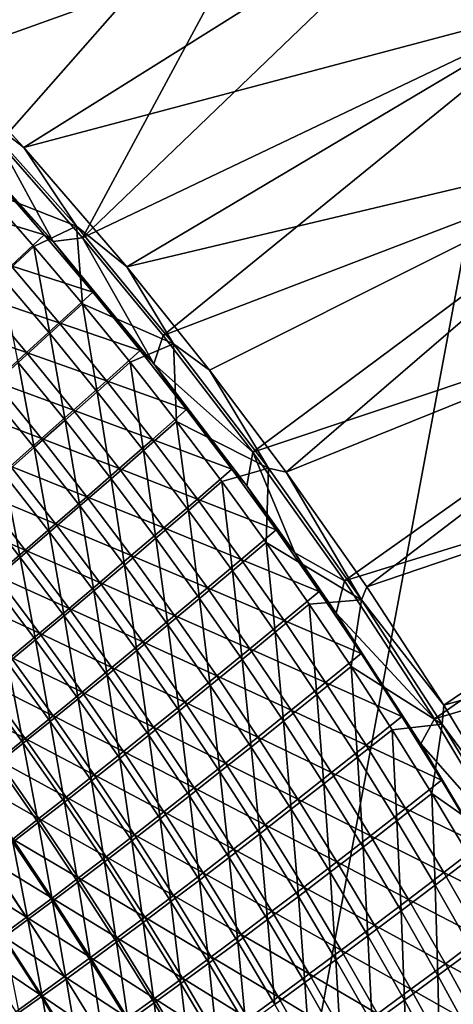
# Model space of a CAD drawing. Header units: metres. Extents: x 0 to 1400, y -1400 to 0.
# Tile 338 of 355: x 1213 to 1256, y -287 to -191. Entities that reach past the tile are written whole.
import ezdxf

# ---------------------------------------------------------------- set-up
doc = ezdxf.new("R2010")
doc.units = ezdxf.units.M

msp = doc.modelspace()

# ---------------------------------------------------------------- linework, layer by layer
at = {"layer": 'None'}
for points in [[(1197.700562, -188.186752, -29.542835), (1203.572876, -194.182968, -29.542913), (1233.882446, -152.003723)], [(1203.572876, -194.182968, -29.542913), (1245.461914, -164.016968), (1233.882446, -152.003723)], [(1246.022583, -163.483215, -3), (1205.782104, -194.33493, -32.128078), (1198.758545, -187.128677, -32.134449)], [(1246.022583, -163.483215, -3), (1257.166016, -175.927948, -3), (1205.782104, -194.33493, -32.128078)], [(1203.572876, -194.182968, -29.542913), (1211.437256, -202.622314, -29.543013), (1245.461914, -164.016968)], [(1211.437256, -202.622314, -29.543013), (1219.646118, -211.977234, -29.543106), (1245.461914, -164.016968)], [(1245.461914, -164.016968), (1219.646118, -211.977234, -29.543106), (1256.592285, -176.447891)], [(1257.166016, -175.927948, -3), (1213.870605, -203.093506, -32.128178), (1205.782104, -194.33493, -32.128078)], [(1257.166016, -175.927948, -3), (1267.845703, -188.772476, -3), (1213.870605, -203.093506, -32.128178)], [(1219.646118, -211.977234, -29.543106), (1267.259277, -189.278366), (1256.592285, -176.447891)], [(1267.845703, -188.772476, -3), (1223.987793, -214.82666, -32.128288), (1213.870605, -203.093506, -32.128178)], [(1219.646118, -211.977234, -29.543106), (1227.567993, -221.592545, -29.543188), (1267.259277, -189.278366)], [(1267.845703, -188.772476, -3), (1278.049561, -201.998276, -3), (1223.987793, -214.82666, -32.128288)], [(1227.567993, -221.592545, -29.543188), (1277.450562, -202.489853), (1267.259277, -189.278366)], [(1205.782104, -194.33493, -32.128078), (1213.870605, -203.093506, -32.128178), (1208.491089, -198.991547, -32.845673)], [(1213.870605, -203.093506, -32.128178), (1219.040405, -210.830429, -32.845345), (1208.491089, -198.991547, -32.845673)], [(1208.491089, -198.991547, -32.845673), (1219.040405, -210.830429, -32.845345), (1209.97522, -207.268539, -60.624069)], [(1216.734497, -212.338837, -30.957115), (1206.522339, -200.886337, -30.95867), (1211.010376, -206.152023, -32.355316)], [(1216.734497, -212.338837, -30.957115), (1211.437256, -202.622314, -29.543013), (1206.522339, -200.886337, -30.95867)], [(1278.049561, -201.998276, -3), (1232.130371, -224.976852, -32.128372), (1223.987793, -214.82666, -32.128288)], [(1232.130371, -224.976852, -32.128372), (1278.049561, -201.998276, -3), (1239.657593, -234.996994, -32.128441)], [(1278.049561, -201.998276, -3), (1287.766846, -215.585648, -3), (1239.657593, -234.996994, -32.128441)], [(1219.646118, -211.977234, -29.543106), (1211.437256, -202.622314, -29.543013), (1216.734497, -212.338837, -30.957115)], [(1213.870605, -203.093506, -32.128178), (1223.987793, -214.82666, -32.128288), (1219.040405, -210.830429, -32.845345)], [(1227.567993, -221.592545, -29.543188), (1236.377075, -233.04895, -29.543272), (1277.450562, -202.489853)], [(1236.377075, -233.04895, -29.543272), (1287.155518, -216.062653), (1277.450562, -202.489853)], [(1207.766479, -209.223221, -60.149216), (1215.879395, -211.69313, -32.355263), (1211.010376, -206.152023, -32.355316)], [(1211.010376, -206.152023, -32.355316), (1215.879395, -211.69313, -32.355263), (1216.734497, -212.338837, -30.957115)], [(1219.040405, -210.830429, -32.845345), (1214.856079, -212.828201, -60.624237), (1209.97522, -207.268539, -60.624069)], [(1209.97522, -207.268539, -60.624069), (1214.856079, -212.828201, -60.624237), (1211.677856, -215.776474, -88.433456)], [(1215.879395, -211.69313, -32.355263), (1207.766479, -209.223221, -60.149216), (1212.606445, -214.735626, -60.149391)], [(1214.856079, -212.828201, -60.624237), (1219.040405, -210.830429, -32.845345), (1219.63501, -218.476776, -60.624443)], [(1223.987793, -214.82666, -32.128288), (1228.582397, -222.399414, -32.845203), (1219.040405, -210.830429, -32.845345)], [(1219.040405, -210.830429, -32.845345), (1228.582397, -222.399414, -32.845203), (1219.63501, -218.476776, -60.624443)], [(1220.64563, -217.323151, -32.355194), (1215.879395, -211.69313, -32.355263), (1212.606445, -214.735626, -60.149391)], [(1215.879395, -211.69313, -32.355263), (1220.64563, -217.323151, -32.355194), (1216.734497, -212.338837, -30.957115)], [(1214.856079, -212.828201, -60.624237), (1216.428467, -221.395813, -88.43396), (1211.677856, -215.776474, -88.433456)], [(1216.428467, -221.395813, -88.43396), (1214.856079, -212.828201, -60.624237), (1219.63501, -218.476776, -60.624443)], [(1226.658203, -224.375641, -30.954254), (1219.646118, -211.977234, -29.543106), (1216.734497, -212.338837, -30.957115)], [(1216.734497, -212.338837, -30.957115), (1220.64563, -217.323151, -32.355194), (1226.658203, -224.375641, -30.954254)], [(1227.567993, -221.592545, -29.543188), (1219.646118, -211.977234, -29.543106), (1226.658203, -224.375641, -30.954254)], [(1217.343384, -220.336884, -60.14962), (1212.606445, -214.735626, -60.149391), (1209.42688, -217.684799, -87.969719)], [(1220.64563, -217.323151, -32.355194), (1212.606445, -214.735626, -60.149391), (1217.343384, -220.336884, -60.14962)], [(1223.987793, -214.82666, -32.128288), (1232.130371, -224.976852, -32.128372), (1228.582397, -222.399414, -32.845203)], [(1211.677856, -215.776474, -88.433456), (1216.428467, -221.395813, -88.43396), (1213.314209, -224.221924, -116.282166)], [(1239.657593, -234.996994, -32.128441), (1287.766846, -215.585648, -3), (1247.578247, -246.293869, -32.12851)], [(1287.766846, -215.585648, -3), (1296.988281, -229.514313, -3), (1247.578247, -246.293869, -32.12851)], [(1236.377075, -233.04895, -29.543272), (1245.369995, -245.697906, -29.54335), (1287.155518, -216.062653)], [(1245.369995, -245.697906, -29.54335), (1296.36499, -229.976486), (1287.155518, -216.062653)], [(1206.339233, -220.542145, -115.829155), (1214.135376, -223.256592, -87.970337), (1209.42688, -217.684799, -87.969719)], [(1209.42688, -217.684799, -87.969719), (1214.135376, -223.256592, -87.970337), (1217.343384, -220.336884, -60.14962)], [(1225.307739, -223.03981, -32.355114), (1220.64563, -217.323151, -32.355194), (1217.343384, -220.336884, -60.14962)], [(1220.64563, -217.323151, -32.355194), (1225.307739, -223.03981, -32.355114), (1226.658203, -224.375641, -30.954254)], [(1221.075073, -227.101746, -88.43457), (1216.428467, -221.395813, -88.43396), (1219.63501, -218.476776, -60.624443)], [(1219.63501, -218.476776, -60.624443), (1228.582397, -222.399414, -32.845203), (1224.309814, -224.212082, -60.624695)], [(1219.63501, -218.476776, -60.624443), (1224.309814, -224.212082, -60.624695), (1221.075073, -227.101746, -88.43457)], [(1214.135376, -223.256592, -87.970337), (1206.339233, -220.542145, -115.829155), (1211.019775, -226.083878, -115.830063)], [(1214.135376, -223.256592, -87.970337), (1221.976074, -226.024704, -60.149895), (1217.343384, -220.336884, -60.14962)], [(1217.343384, -220.336884, -60.14962), (1221.976074, -226.024704, -60.149895), (1225.307739, -223.03981, -32.355114)], [(1216.428467, -221.395813, -88.43396), (1217.933228, -229.897736, -116.283043), (1213.314209, -224.221924, -116.282166)], [(1217.933228, -229.897736, -116.283043), (1216.428467, -221.395813, -88.43396), (1221.075073, -227.101746, -88.43457)], [(1236.377075, -233.04895, -29.543272), (1227.567993, -221.592545, -29.543188), (1226.658203, -224.375641, -30.954254)], [(1228.582397, -222.399414, -32.845203), (1228.878418, -230.031982, -60.624989), (1224.309814, -224.212082, -60.624695)], [(1232.130371, -224.976852, -32.128372), (1237.917725, -234.622055, -32.845329), (1228.582397, -222.399414, -32.845203)], [(1228.582397, -222.399414, -32.845203), (1237.917725, -234.622055, -32.845329), (1228.878418, -230.031982, -60.624989)], [(1218.739502, -228.914749, -87.971085), (1214.135376, -223.256592, -87.970337), (1211.019775, -226.083878, -115.830063)], [(1221.976074, -226.024704, -60.149895), (1214.135376, -223.256592, -87.970337), (1218.739502, -228.914749, -87.971085)], [(1225.307739, -223.03981, -32.355114), (1221.976074, -226.024704, -60.149895), (1229.864258, -228.840759, -32.355019)], [(1226.658203, -224.375641, -30.954254), (1225.307739, -223.03981, -32.355114), (1229.864258, -228.840759, -32.355019)], [(1213.314209, -224.221924, -116.282166), (1214.884766, -232.599991, -144.1651), (1210.292847, -226.954895, -144.164047)], [(1213.314209, -224.221924, -116.282166), (1217.933228, -229.897736, -116.283043), (1214.884766, -232.599991, -144.1651)], [(1224.309814, -224.212082, -60.624695), (1225.615356, -232.89209, -88.43528), (1221.075073, -227.101746, -88.43457)], [(1224.309814, -224.212082, -60.624695), (1228.878418, -230.031982, -60.624989), (1225.615356, -232.89209, -88.43528)], [(1235.77124, -236.338043, -30.95085), (1226.658203, -224.375641, -30.954254), (1234.313965, -234.723663, -32.354912)], [(1226.658203, -224.375641, -30.954254), (1229.864258, -228.840759, -32.355019), (1234.313965, -234.723663, -32.354912)], [(1236.377075, -233.04895, -29.543272), (1226.658203, -224.375641, -30.954254), (1235.77124, -236.338043, -30.95085)], [(1232.130371, -224.976852, -32.128372), (1239.657593, -234.996994, -32.128441), (1237.917725, -234.622055, -32.845329)], [(1215.596069, -231.711609, -115.831161), (1211.019775, -226.083878, -115.830063), (1207.996948, -228.818481, -143.724655)], [(1218.739502, -228.914749, -87.971085), (1211.019775, -226.083878, -115.830063), (1215.596069, -231.711609, -115.831161)], [(1226.503296, -231.796783, -60.150215), (1221.976074, -226.024704, -60.149895), (1218.739502, -228.914749, -87.971085)], [(1229.864258, -228.840759, -32.355019), (1221.976074, -226.024704, -60.149895), (1226.503296, -231.796783, -60.150215)], [(1210.292847, -226.954895, -144.164047), (1214.884766, -232.599991, -144.1651), (1211.930542, -235.20816, -172.072769)], [(1222.446167, -235.657684, -116.284065), (1217.933228, -229.897736, -116.283043), (1221.075073, -227.101746, -88.43457)], [(1221.075073, -227.101746, -88.43457), (1225.615356, -232.89209, -88.43528), (1222.446167, -235.657684, -116.284065)], [(1215.596069, -231.711609, -115.831161), (1207.996948, -228.818481, -143.724655), (1212.546143, -234.415207, -143.725998)], [(1223.238037, -234.656952, -87.971954), (1218.739502, -228.914749, -87.971085), (1215.596069, -231.711609, -115.831161)], [(1226.503296, -231.796783, -60.150215), (1218.739502, -228.914749, -87.971085), (1223.238037, -234.656952, -87.971954)], [(1234.313965, -234.723663, -32.354912), (1229.864258, -228.840759, -32.355019), (1226.503296, -231.796783, -60.150215)], [(1217.933228, -229.897736, -116.283043), (1219.370972, -238.328857, -144.166336), (1214.884766, -232.599991, -144.1651)], [(1219.370972, -238.328857, -144.166336), (1217.933228, -229.897736, -116.283043), (1222.446167, -235.657684, -116.284065)], [(1228.878418, -230.031982, -60.624989), (1230.047363, -238.764694, -88.436096), (1225.615356, -232.89209, -88.43528)], [(1237.917725, -234.622055, -32.845329), (1233.338501, -235.934326, -60.625328), (1228.878418, -230.031982, -60.624989)], [(1228.878418, -230.031982, -60.624989), (1233.338501, -235.934326, -60.625328), (1230.047363, -238.764694, -88.436096)], [(1245.369995, -245.697906, -29.54335), (1254.230103, -259.267792, -29.543425), (1296.36499, -229.976486)], [(1247.578247, -246.293869, -32.12851), (1296.988281, -229.514313, -3), (1255.138428, -257.906708, -32.128574)], [(1254.230103, -259.267792, -29.543425), (1305.071411, -244.210526), (1296.36499, -229.976486)], [(1296.988281, -229.514313, -3), (1305.706421, -243.763443, -3), (1255.138428, -257.906708, -32.128574)], [(1220.067017, -237.42305, -115.832443), (1215.596069, -231.711609, -115.831161), (1212.546143, -234.415207, -143.725998)], [(1223.238037, -234.656952, -87.971954), (1215.596069, -231.711609, -115.831161), (1220.067017, -237.42305, -115.832443)], [(1230.923462, -237.650757, -60.150585), (1226.503296, -231.796783, -60.150215), (1223.238037, -234.656952, -87.971954)], [(1234.313965, -234.723663, -32.354912), (1226.503296, -231.796783, -60.150215), (1230.923462, -237.650757, -60.150585)], [(1214.884766, -232.599991, -144.1651), (1216.390503, -240.905441, -172.074173), (1211.930542, -235.20816, -172.072769)], [(1214.884766, -232.599991, -144.1651), (1219.370972, -238.328857, -144.166336), (1216.390503, -240.905441, -172.074173)], [(1225.615356, -232.89209, -88.43528), (1226.85083, -241.499588, -116.28524), (1222.446167, -235.657684, -116.284065)], [(1225.615356, -232.89209, -88.43528), (1230.047363, -238.764694, -88.436096), (1226.85083, -241.499588, -116.28524)], [(1240.499634, -242.934525, -30.948944), (1236.377075, -233.04895, -29.543272), (1235.77124, -236.338043, -30.95085)], [(1245.369995, -245.697906, -29.54335), (1236.377075, -233.04895, -29.543272), (1240.499634, -242.934525, -30.948944)], [(1209.590332, -237.024979, -171.646667), (1216.990112, -240.095215, -143.727554), (1212.546143, -234.415207, -143.725998)], [(1212.546143, -234.415207, -143.725998), (1216.990112, -240.095215, -143.727554), (1220.067017, -237.42305, -115.832443)], [(1227.629883, -240.480865, -87.972939), (1223.238037, -234.656952, -87.971954), (1220.067017, -237.42305, -115.832443)], [(1230.923462, -237.650757, -60.150585), (1223.238037, -234.656952, -87.971954), (1227.629883, -240.480865, -87.972939)], [(1238.655762, -240.686157, -32.354797), (1234.313965, -234.723663, -32.354912), (1230.923462, -237.650757, -60.150585)], [(1233.338501, -235.934326, -60.625328), (1237.917725, -234.622055, -32.845329), (1237.68811, -241.916916, -60.62571)], [(1235.77124, -236.338043, -30.95085), (1234.313965, -234.723663, -32.354912), (1238.655762, -240.686157, -32.354797)], [(1237.917725, -234.622055, -32.845329), (1247.049805, -247.574478, -32.845356), (1237.68811, -241.916916, -60.62571)], [(1239.657593, -234.996994, -32.128441), (1247.049805, -247.574478, -32.845356), (1237.917725, -234.622055, -32.845329)], [(1239.657593, -234.996994, -32.128441), (1247.578247, -246.293869, -32.12851), (1247.049805, -247.574478, -32.845356)], [(1209.070435, -237.722443, -200.002701), (1211.930542, -235.20816, -172.072769), (1213.504761, -243.387787, -200.004242)], [(1211.930542, -235.20816, -172.072769), (1216.390503, -240.905441, -172.074173), (1213.504761, -243.387787, -200.004242)], [(1223.749268, -244.139282, -144.16777), (1219.370972, -238.328857, -144.166336), (1222.446167, -235.657684, -116.284065)], [(1222.446167, -235.657684, -116.284065), (1226.85083, -241.499588, -116.28524), (1223.749268, -244.139282, -144.16777)], [(1233.338501, -235.934326, -60.625328), (1234.368896, -244.717377, -88.437019), (1230.047363, -238.764694, -88.436096)], [(1234.368896, -244.717377, -88.437019), (1233.338501, -235.934326, -60.625328), (1237.68811, -241.916916, -60.62571)], [(1214.008057, -242.67308, -171.648438), (1209.590332, -237.024979, -171.646667), (1206.729126, -239.540985, -199.589249)], [(1216.990112, -240.095215, -143.727554), (1209.590332, -237.024979, -171.646667), (1214.008057, -242.67308, -171.648438)], [(1240.499634, -242.934525, -30.948944), (1235.77124, -236.338043, -30.95085), (1238.655762, -240.686157, -32.354797)], [(1209.070435, -237.722443, -200.002701), (1213.504761, -243.387787, -200.004242), (1210.713623, -245.776413, -227.95433)], [(1216.990112, -240.095215, -143.727554), (1224.431396, -243.215942, -115.8339), (1220.067017, -237.42305, -115.832443)], [(1220.067017, -237.42305, -115.832443), (1224.431396, -243.215942, -115.8339), (1227.629883, -240.480865, -87.972939)], [(1235.235718, -243.584274, -60.150993), (1230.923462, -237.650757, -60.150585), (1227.629883, -240.480865, -87.972939)], [(1238.655762, -240.686157, -32.354797), (1230.923462, -237.650757, -60.150585), (1235.235718, -243.584274, -60.150993)], [(1219.370972, -238.328857, -144.166336), (1220.743042, -246.683823, -172.07579), (1216.390503, -240.905441, -172.074173)], [(1220.743042, -246.683823, -172.07579), (1219.370972, -238.328857, -144.166336), (1223.749268, -244.139282, -144.16777)], [(1230.047363, -238.764694, -88.436096), (1231.145386, -247.421249, -116.286568), (1226.85083, -241.499588, -116.28524)], [(1230.047363, -238.764694, -88.436096), (1234.368896, -244.717377, -88.437019), (1231.145386, -247.421249, -116.286568)], [(1206.729126, -239.540985, -199.589249), (1211.121094, -245.15683, -199.591187), (1214.008057, -242.67308, -171.648438)], [(1216.390503, -240.905441, -172.074173), (1217.832031, -249.133759, -200.006012), (1213.504761, -243.387787, -200.004242)], [(1221.327881, -245.856293, -143.729324), (1216.990112, -240.095215, -143.727554), (1214.008057, -242.67308, -171.648438)], [(1216.390503, -240.905441, -172.074173), (1220.743042, -246.683823, -172.07579), (1217.832031, -249.133759, -200.006012)], [(1224.431396, -243.215942, -115.8339), (1216.990112, -240.095215, -143.727554), (1221.327881, -245.856293, -143.729324)], [(1224.431396, -243.215942, -115.8339), (1231.913818, -246.384155, -87.974045), (1227.629883, -240.480865, -87.972939)], [(1227.629883, -240.480865, -87.972939), (1231.913818, -246.384155, -87.974045), (1235.235718, -243.584274, -60.150993)], [(1242.88855, -246.725815, -32.354671), (1238.655762, -240.686157, -32.354797), (1235.235718, -243.584274, -60.150993)], [(1240.499634, -242.934525, -30.948944), (1238.655762, -240.686157, -32.354797), (1242.88855, -246.725815, -32.354671)], [(1226.85083, -241.499588, -116.28524), (1228.017578, -250.029068, -144.169373), (1223.749268, -244.139282, -144.16777)], [(1226.85083, -241.499588, -116.28524), (1231.145386, -247.421249, -116.286568), (1228.017578, -250.029068, -144.169373)], [(1238.579346, -250.747849, -88.438042), (1234.368896, -244.717377, -88.437019), (1237.68811, -241.916916, -60.62571)], [(1237.68811, -241.916916, -60.62571), (1247.049805, -247.574478, -32.845356), (1241.926636, -247.977493, -60.626133)], [(1237.68811, -241.916916, -60.62571), (1241.926636, -247.977493, -60.626133), (1238.579346, -250.747849, -88.438042)], [(1211.121094, -245.15683, -199.591187), (1218.319946, -248.401794, -171.650452), (1214.008057, -242.67308, -171.648438)], [(1214.008057, -242.67308, -171.648438), (1218.319946, -248.401794, -171.650452), (1221.327881, -245.856293, -143.729324)], [(1210.713623, -245.776413, -227.95433), (1213.504761, -243.387787, -200.004242), (1215.015991, -251.489761, -227.956207)], [(1213.504761, -243.387787, -200.004242), (1217.832031, -249.133759, -200.006012), (1215.015991, -251.489761, -227.956207)], [(1228.687988, -249.087952, -115.835533), (1224.431396, -243.215942, -115.8339), (1221.327881, -245.856293, -143.729324)], [(1231.913818, -246.384155, -87.974045), (1224.431396, -243.215942, -115.8339), (1228.687988, -249.087952, -115.835533)], [(1231.913818, -246.384155, -87.974045), (1239.438965, -249.594894, -60.151447), (1235.235718, -243.584274, -60.150993)], [(1235.235718, -243.584274, -60.150993), (1239.438965, -249.594894, -60.151447), (1242.88855, -246.725815, -32.354671)], [(1244.578979, -248.863617, -30.947304), (1240.499634, -242.934525, -30.948944), (1242.88855, -246.725815, -32.354671)], [(1244.578979, -248.863617, -30.947304), (1245.369995, -245.697906, -29.54335), (1240.499634, -242.934525, -30.948944)], [(1255.138428, -257.906708, -32.128574), (1305.706421, -243.763443, -3), (1262.184326, -269.580231, -32.128632)], [(1224.985962, -252.541092, -172.077621), (1220.743042, -246.683823, -172.07579), (1223.749268, -244.139282, -144.16777)], [(1223.749268, -244.139282, -144.16777), (1228.017578, -250.029068, -144.169373), (1224.985962, -252.541092, -172.077621)], [(1234.368896, -244.717377, -88.437019), (1235.328857, -253.420425, -116.28804), (1231.145386, -247.421249, -116.286568)], [(1235.328857, -253.420425, -116.28804), (1234.368896, -244.717377, -88.437019), (1238.579346, -250.747849, -88.438042)], [(1254.230103, -259.267792, -29.543425), (1261.716064, -271.749847, -29.543488), (1305.071411, -244.210526)], [(1215.407593, -250.852844, -199.593399), (1211.121094, -245.15683, -199.591187), (1208.328735, -247.546951, -227.553925)], [(1210.713623, -245.776413, -227.95433), (1215.015991, -251.489761, -227.956207), (1212.294678, -253.752548, -255.924179)], [(1218.319946, -248.401794, -171.650452), (1211.121094, -245.15683, -199.591187), (1215.407593, -250.852844, -199.593399)], [(1254.230103, -259.267792, -29.543425), (1245.369995, -245.697906, -29.54335), (1244.578979, -248.863617, -30.947304)], [(1220.743042, -246.683823, -172.07579), (1222.050171, -254.958099, -200.008011), (1217.832031, -249.133759, -200.006012)], [(1218.319946, -248.401794, -171.650452), (1225.558105, -251.696182, -143.731308), (1221.327881, -245.856293, -143.729324)], [(1222.050171, -254.958099, -200.008011), (1220.743042, -246.683823, -172.07579), (1224.985962, -252.541092, -172.077621)], [(1221.327881, -245.856293, -143.729324), (1225.558105, -251.696182, -143.731308), (1228.687988, -249.087952, -115.835533)], [(1236.088745, -252.36441, -87.975258), (1231.913818, -246.384155, -87.974045), (1228.687988, -249.087952, -115.835533)], [(1239.438965, -249.594894, -60.151447), (1231.913818, -246.384155, -87.974045), (1236.088745, -252.36441, -87.975258)], [(1239.438965, -249.594894, -60.151447), (1247.011475, -252.840179, -32.354534), (1242.88855, -246.725815, -32.354671)], [(1242.88855, -246.725815, -32.354671), (1247.011475, -252.840179, -32.354534), (1244.578979, -248.863617, -30.947304)], [(1247.578247, -246.293869, -32.12851), (1255.138428, -257.906708, -32.128574), (1247.049805, -247.574478, -32.845356)], [(1208.328735, -247.546951, -227.553925), (1212.590332, -253.210083, -227.556244), (1215.407593, -250.852844, -199.593399)], [(1231.145386, -247.421249, -116.286568), (1232.175171, -255.995956, -144.171143), (1228.017578, -250.029068, -144.169373)], [(1231.145386, -247.421249, -116.286568), (1235.328857, -253.420425, -116.28804), (1232.175171, -255.995956, -144.171143)], [(1247.049805, -247.574478, -32.845356), (1246.053345, -254.11377, -60.626598), (1241.926636, -247.977493, -60.626133)], [(1247.049805, -247.574478, -32.845356), (1254.999268, -259.780945, -32.845287), (1246.053345, -254.11377, -60.626598)], [(1247.049805, -247.574478, -32.845356), (1255.138428, -257.906708, -32.128574), (1254.999268, -259.780945, -32.845287)], [(1222.52478, -254.208923, -171.65271), (1218.319946, -248.401794, -171.650452), (1215.407593, -250.852844, -199.593399)], [(1225.558105, -251.696182, -143.731308), (1218.319946, -248.401794, -171.650452), (1222.52478, -254.208923, -171.65271)], [(1241.926636, -247.977493, -60.626133), (1242.677979, -256.853851, -88.439163), (1238.579346, -250.747849, -88.438042)], [(1241.926636, -247.977493, -60.626133), (1246.053345, -254.11377, -60.626598), (1242.677979, -256.853851, -88.439163)], [(1217.832031, -249.133759, -200.006012), (1219.209961, -257.281006, -227.958328), (1215.015991, -251.489761, -227.956207)], [(1217.832031, -249.133759, -200.006012), (1222.050171, -254.958099, -200.008011), (1219.209961, -257.281006, -227.958328)], [(1225.558105, -251.696182, -143.731308), (1232.835938, -255.036667, -115.837318), (1228.687988, -249.087952, -115.835533)], [(1228.687988, -249.087952, -115.835533), (1232.835938, -255.036667, -115.837318), (1236.088745, -252.36441, -87.975258)], [(1243.532227, -255.680176, -60.151943), (1239.438965, -249.594894, -60.151447), (1236.088745, -252.36441, -87.975258)], [(1247.011475, -252.840179, -32.354534), (1239.438965, -249.594894, -60.151447), (1243.532227, -255.680176, -60.151943)], [(1247.011475, -252.840179, -32.354534), (1251.02356, -259.026825, -32.354393), (1244.578979, -248.863617, -30.947304)], [(1244.578979, -248.863617, -30.947304), (1251.02356, -259.026825, -32.354393), (1252.891235, -261.708344, -30.944248)], [(1252.891235, -261.708344, -30.944248), (1254.230103, -259.267792, -29.543425), (1244.578979, -248.863617, -30.947304)], [(1228.017578, -250.029068, -144.169373), (1229.11853, -258.475037, -172.079651), (1224.985962, -252.541092, -172.077621)], [(1228.017578, -250.029068, -144.169373), (1232.175171, -255.995956, -144.171143), (1229.11853, -258.475037, -172.079651)], [(1212.294678, -253.752548, -255.924179), (1215.015991, -251.489761, -227.956207), (1216.464722, -259.510681, -255.926331)], [(1212.590332, -253.210083, -227.556244), (1219.587524, -256.626831, -199.595856), (1215.407593, -250.852844, -199.593399)], [(1215.015991, -251.489761, -227.956207), (1219.209961, -257.281006, -227.958328), (1216.464722, -259.510681, -255.926331)], [(1215.407593, -250.852844, -199.593399), (1219.587524, -256.626831, -199.595856), (1222.52478, -254.208923, -171.65271)], [(1239.400879, -259.494812, -116.289658), (1235.328857, -253.420425, -116.28804), (1238.579346, -250.747849, -88.438042)], [(1238.579346, -250.747849, -88.438042), (1242.677979, -256.853851, -88.439163), (1239.400879, -259.494812, -116.289658)], [(1226.158447, -260.858643, -200.010239), (1222.050171, -254.958099, -200.008011), (1224.985962, -252.541092, -172.077621)], [(1229.680176, -257.612457, -143.73349), (1225.558105, -251.696182, -143.731308), (1222.52478, -254.208923, -171.65271)], [(1224.985962, -252.541092, -172.077621), (1229.11853, -258.475037, -172.079651), (1226.158447, -260.858643, -200.010239)], [(1232.835938, -255.036667, -115.837318), (1225.558105, -251.696182, -143.731308), (1229.680176, -257.612457, -143.73349)], [(1232.835938, -255.036667, -115.837318), (1240.153931, -258.419159, -87.976585), (1236.088745, -252.36441, -87.975258)], [(1236.088745, -252.36441, -87.975258), (1240.153931, -258.419159, -87.976585), (1243.532227, -255.680176, -60.151943)], [(1216.745972, -258.950775, -227.558823), (1212.590332, -253.210083, -227.556244), (1209.86792, -255.474167, -255.536438)], [(1219.587524, -256.626831, -199.595856), (1212.590332, -253.210083, -227.556244), (1216.745972, -258.950775, -227.558823)], [(1235.328857, -253.420425, -116.28804), (1236.221558, -262.03775, -144.173096), (1232.175171, -255.995956, -144.171143)], [(1236.221558, -262.03775, -144.173096), (1235.328857, -253.420425, -116.28804), (1239.400879, -259.494812, -116.289658)], [(1251.02356, -259.026825, -32.354393), (1247.011475, -252.840179, -32.354534), (1243.532227, -255.680176, -60.151943)], [(1209.667969, -255.922775, -283.907318), (1212.294678, -253.752548, -255.924179), (1213.814209, -261.648041, -283.909454)], [(1212.294678, -253.752548, -255.924179), (1216.464722, -259.510681, -255.926331), (1213.814209, -261.648041, -283.909454)], [(1219.587524, -256.626831, -199.595856), (1226.621582, -260.092102, -171.655197), (1222.52478, -254.208923, -171.65271)], [(1222.52478, -254.208923, -171.65271), (1226.621582, -260.092102, -171.655197), (1229.680176, -257.612457, -143.73349)], [(1246.053345, -254.11377, -60.626598), (1246.664551, -263.033051, -88.440384), (1242.677979, -256.853851, -88.439163)], [(1254.999268, -259.780945, -32.845287), (1250.067871, -260.323456, -60.627106), (1246.053345, -254.11377, -60.626598)], [(1246.053345, -254.11377, -60.626598), (1250.067871, -260.323456, -60.627106), (1246.664551, -263.033051, -88.440384)], [(1213.999634, -261.18158, -255.539047), (1209.86792, -255.474167, -255.536438), (1207.240112, -257.64566, -283.531097)], [(1216.745972, -258.950775, -227.558823), (1209.86792, -255.474167, -255.536438), (1213.999634, -261.18158, -255.539047)], [(1222.050171, -254.958099, -200.008011), (1223.294434, -263.147949, -227.960663), (1219.209961, -257.281006, -227.958328)], [(1223.294434, -263.147949, -227.960663), (1222.050171, -254.958099, -200.008011), (1226.158447, -260.858643, -200.010239)], [(1236.874268, -261.059662, -115.839272), (1232.835938, -255.036667, -115.837318), (1229.680176, -257.612457, -143.73349)], [(1240.153931, -258.419159, -87.976585), (1232.835938, -255.036667, -115.837318), (1236.874268, -261.059662, -115.839272)], [(1209.667969, -255.922775, -283.907318), (1213.814209, -261.648041, -283.909454), (1211.257935, -263.69397, -311.903625)], [(1232.175171, -255.995956, -144.171143), (1233.140259, -264.483459, -172.081879), (1229.11853, -258.475037, -172.079651)], [(1232.175171, -255.995956, -144.171143), (1236.221558, -262.03775, -144.173096), (1233.140259, -264.483459, -172.081879)], [(1240.153931, -258.419159, -87.976585), (1247.514771, -261.837677, -60.152477), (1243.532227, -255.680176, -60.151943)], [(1243.532227, -255.680176, -60.151943), (1247.514771, -261.837677, -60.152477), (1251.02356, -259.026825, -32.354393)], [(1219.209961, -257.281006, -227.958328), (1220.525879, -265.344086, -255.928726), (1216.464722, -259.510681, -255.926331)], [(1223.660034, -262.476471, -199.598572), (1219.587524, -256.626831, -199.595856), (1216.745972, -258.950775, -227.558823)], [(1219.209961, -257.281006, -227.958328), (1223.294434, -263.147949, -227.960663), (1220.525879, -265.344086, -255.928726)], [(1226.621582, -260.092102, -171.655197), (1219.587524, -256.626831, -199.595856), (1223.660034, -262.476471, -199.598572)], [(1242.677979, -256.853851, -88.439163), (1243.360962, -265.642181, -116.291405), (1239.400879, -259.494812, -116.289658)], [(1242.677979, -256.853851, -88.439163), (1246.664551, -263.033051, -88.440384), (1243.360962, -265.642181, -116.291405)], [(1213.999634, -261.18158, -255.539047), (1207.240112, -257.64566, -283.531097), (1211.348145, -263.320099, -283.53363)], [(1226.621582, -260.092102, -171.655197), (1233.692871, -263.602692, -143.735855), (1229.680176, -257.612457, -143.73349)], [(1229.680176, -257.612457, -143.73349), (1233.692871, -263.602692, -143.735855), (1236.874268, -261.059662, -115.839272)], [(1255.138428, -257.906708, -32.128574), (1262.184326, -269.580231, -32.128632), (1254.999268, -259.780945, -32.845287)], [(1220.7948, -264.766724, -227.561661), (1216.745972, -258.950775, -227.558823), (1213.999634, -261.18158, -255.539047)], [(1223.660034, -262.476471, -199.598572), (1216.745972, -258.950775, -227.558823), (1220.7948, -264.766724, -227.561661)], [(1229.11853, -258.475037, -172.079651), (1230.156372, -266.833252, -200.012665), (1226.158447, -260.858643, -200.010239)], [(1229.11853, -258.475037, -172.079651), (1233.140259, -264.483459, -172.081879), (1230.156372, -266.833252, -200.012665)], [(1244.108398, -264.54599, -87.978012), (1240.153931, -258.419159, -87.976585), (1236.874268, -261.059662, -115.839272)], [(1247.514771, -261.837677, -60.152477), (1240.153931, -258.419159, -87.976585), (1244.108398, -264.54599, -87.978012)], [(1247.514771, -261.837677, -60.152477), (1254.92395, -265.283264, -32.35424), (1251.02356, -259.026825, -32.354393)], [(1251.02356, -259.026825, -32.354393), (1254.92395, -265.283264, -32.35424), (1252.891235, -261.708344, -30.944248)], [(1261.716064, -271.749847, -29.543488), (1254.230103, -259.267792, -29.543425), (1252.891235, -261.708344, -30.944248)], [(1213.814209, -261.648041, -283.909454), (1216.464722, -259.510681, -255.926331), (1217.852295, -267.448151, -283.911804)], [(1216.464722, -259.510681, -255.926331), (1220.525879, -265.344086, -255.928726), (1217.852295, -267.448151, -283.911804)], [(1230.609619, -266.048889, -171.657898), (1226.621582, -260.092102, -171.655197), (1223.660034, -262.476471, -199.598572)], [(1233.692871, -263.602692, -143.735855), (1226.621582, -260.092102, -171.655197), (1230.609619, -266.048889, -171.657898)], [(1240.156372, -268.152161, -144.175217), (1236.221558, -262.03775, -144.173096), (1239.400879, -259.494812, -116.289658)], [(1239.400879, -259.494812, -116.289658), (1243.360962, -265.642181, -116.291405), (1240.156372, -268.152161, -144.175217)], [(1250.067871, -260.323456, -60.627106), (1250.538452, -269.283234, -88.441689), (1246.664551, -263.033051, -88.440384)], [(1250.067871, -260.323456, -60.627106), (1254.999268, -259.780945, -32.845287), (1253.969482, -266.604218, -60.627647)], [(1250.538452, -269.283234, -88.441689), (1250.067871, -260.323456, -60.627106), (1253.969482, -266.604218, -60.627647)], [(1254.999268, -259.780945, -32.845287), (1262.865845, -272.860382, -32.845219), (1253.969482, -266.604218, -60.627647)], [(1254.999268, -259.780945, -32.845287), (1262.184326, -269.580231, -32.128632), (1262.865845, -272.860382, -32.845219)], [(1218.025024, -266.963867, -255.541901), (1213.999634, -261.18158, -255.539047), (1211.348145, -263.320099, -283.53363)], [(1220.7948, -264.766724, -227.561661), (1213.999634, -261.18158, -255.539047), (1218.025024, -266.963867, -255.541901)], [(1227.269165, -269.088531, -227.963242), (1223.294434, -263.147949, -227.960663), (1226.158447, -260.858643, -200.010239)], [(1226.158447, -260.858643, -200.010239), (1230.156372, -266.833252, -200.012665), (1227.269165, -269.088531, -227.963242)], [(1233.692871, -263.602692, -143.735855), (1240.802124, -267.15451, -115.84137), (1236.874268, -261.059662, -115.839272)], [(1236.874268, -261.059662, -115.839272), (1240.802124, -267.15451, -115.84137), (1244.108398, -264.54599, -87.978012)], [(1211.257935, -263.69397, -311.903625), (1213.814209, -261.648041, -283.909454), (1215.273071, -269.461334, -311.905884)], [(1213.814209, -261.648041, -283.909454), (1217.852295, -267.448151, -283.911804), (1215.273071, -269.461334, -311.905884)], [(1236.221558, -262.03775, -144.173096), (1237.050781, -270.564148, -172.08429), (1233.140259, -264.483459, -172.081879)], [(1237.050781, -270.564148, -172.08429), (1236.221558, -262.03775, -144.173096), (1240.156372, -268.152161, -144.175217)], [(1251.385498, -268.064911, -60.153053), (1247.514771, -261.837677, -60.152477), (1244.108398, -264.54599, -87.978012)], [(1254.92395, -265.283264, -32.35424), (1247.514771, -261.837677, -60.152477), (1251.385498, -268.064911, -60.153053)], [(1252.891235, -261.708344, -30.944248), (1254.92395, -265.283264, -32.35424), (1260.705933, -274.861633, -30.942139)], [(1260.705933, -274.861633, -30.942139), (1261.716064, -271.749847, -29.543488), (1252.891235, -261.708344, -30.944248)], [(1223.294434, -263.147949, -227.960663), (1224.477905, -271.250671, -255.931351), (1220.525879, -265.344086, -255.928726)], [(1227.624146, -268.399384, -199.601517), (1223.660034, -262.476471, -199.598572), (1220.7948, -264.766724, -227.561661)], [(1224.477905, -271.250671, -255.931351), (1223.294434, -263.147949, -227.960663), (1227.269165, -269.088531, -227.963242)], [(1230.609619, -266.048889, -171.657898), (1223.660034, -262.476471, -199.598572), (1227.624146, -268.399384, -199.601517)], [(1246.664551, -263.033051, -88.440384), (1247.208496, -271.86026, -116.293282), (1243.360962, -265.642181, -116.291405)], [(1246.664551, -263.033051, -88.440384), (1250.538452, -269.283234, -88.441689), (1247.208496, -271.86026, -116.293282)], [(1208.790894, -265.367157, -311.539856), (1215.350464, -269.069031, -283.536407), (1211.348145, -263.320099, -283.53363)], [(1211.257935, -263.69397, -311.903625), (1215.273071, -269.461334, -311.905884), (1212.78772, -271.384766, -339.906525)], [(1211.348145, -263.320099, -283.53363), (1215.350464, -269.069031, -283.536407), (1218.025024, -266.963867, -255.541901)], [(1237.595337, -269.66452, -143.738403), (1233.692871, -263.602692, -143.735855), (1230.609619, -266.048889, -171.657898)], [(1240.802124, -267.15451, -115.84137), (1233.692871, -263.602692, -143.735855), (1237.595337, -269.66452, -143.738403)], [(1224.735596, -270.655548, -227.564743), (1220.7948, -264.766724, -227.561661), (1218.025024, -266.963867, -255.541901)], [(1227.624146, -268.399384, -199.601517), (1220.7948, -264.766724, -227.561661), (1224.735596, -270.655548, -227.564743)], [(1233.140259, -264.483459, -172.081879), (1234.043579, -272.879761, -200.015305), (1230.156372, -266.833252, -200.012665)], [(1233.140259, -264.483459, -172.081879), (1237.050781, -270.564148, -172.08429), (1234.043579, -272.879761, -200.015305)], [(1240.802124, -267.15451, -115.84137), (1247.951294, -270.742401, -87.979538), (1244.108398, -264.54599, -87.978012)], [(1244.108398, -264.54599, -87.978012), (1247.951294, -270.742401, -87.979538), (1251.385498, -268.064911, -60.153053)], [(1215.350464, -269.069031, -283.536407), (1208.790894, -265.367157, -311.539856), (1212.770142, -271.083252, -311.542511)], [(1220.525879, -265.344086, -255.928726), (1221.781738, -273.321106, -283.914398), (1217.852295, -267.448151, -283.911804)], [(1220.525879, -265.344086, -255.928726), (1224.477905, -271.250671, -255.931351), (1221.781738, -273.321106, -283.914398)], [(1234.487915, -272.076935, -171.660797), (1230.609619, -266.048889, -171.657898), (1227.624146, -268.399384, -199.601517)], [(1237.595337, -269.66452, -143.738403), (1230.609619, -266.048889, -171.657898), (1234.487915, -272.076935, -171.660797)], [(1243.360962, -265.642181, -116.291405), (1243.978882, -274.337006, -144.17749), (1240.156372, -268.152161, -144.175217)], [(1243.360962, -265.642181, -116.291405), (1247.208496, -271.86026, -116.293282), (1243.978882, -274.337006, -144.17749)], [(1258.712036, -271.607025, -32.354084), (1254.92395, -265.283264, -32.35424), (1251.385498, -268.064911, -60.153053)], [(1254.92395, -265.283264, -32.35424), (1258.712036, -271.607025, -32.354084), (1260.705933, -274.861633, -30.942139)], [(1215.350464, -269.069031, -283.536407), (1221.943237, -272.818695, -255.545029), (1218.025024, -266.963867, -255.541901)], [(1218.025024, -266.963867, -255.541901), (1221.943237, -272.818695, -255.545029), (1224.735596, -270.655548, -227.564743)], [(1230.156372, -266.833252, -200.012665), (1231.133667, -275.100616, -227.966034), (1227.269165, -269.088531, -227.963242)], [(1230.156372, -266.833252, -200.012665), (1234.043579, -272.879761, -200.015305), (1231.133667, -275.100616, -227.966034)], [(1254.299072, -275.602051, -88.443085), (1250.538452, -269.283234, -88.441689), (1253.969482, -266.604218, -60.627647)], [(1253.969482, -266.604218, -60.627647), (1262.865845, -272.860382, -32.845219), (1257.757935, -272.953796, -60.628231)], [(1254.299072, -275.602051, -88.443085), (1253.969482, -266.604218, -60.627647), (1257.757935, -272.953796, -60.628231)], [(1215.273071, -269.461334, -311.905884), (1217.852295, -267.448151, -283.911804), (1219.180176, -275.301208, -311.908386)], [(1217.852295, -267.448151, -283.911804), (1221.781738, -273.321106, -283.914398), (1219.180176, -275.301208, -311.908386)], [(1244.618652, -273.318726, -115.84362), (1240.802124, -267.15451, -115.84137), (1237.595337, -269.66452, -143.738403)], [(1247.951294, -270.742401, -87.979538), (1240.802124, -267.15451, -115.84137), (1244.618652, -273.318726, -115.84362)], [(1247.951294, -270.742401, -87.979538), (1255.144043, -274.359406, -60.153667), (1251.385498, -268.064911, -60.153053)], [(1251.385498, -268.064911, -60.153053), (1255.144043, -274.359406, -60.153667), (1258.712036, -271.607025, -32.354084)], [(1231.479004, -274.393188, -199.604691), (1227.624146, -268.399384, -199.601517), (1224.735596, -270.655548, -227.564743)], [(1234.487915, -272.076935, -171.660797), (1227.624146, -268.399384, -199.601517), (1231.479004, -274.393188, -199.604691)], [(1240.849487, -276.714935, -172.086884), (1237.050781, -270.564148, -172.08429), (1240.156372, -268.152161, -144.175217)], [(1240.156372, -268.152161, -144.175217), (1243.978882, -274.337006, -144.17749), (1240.849487, -276.714935, -172.086884)], [(1219.246094, -274.890137, -283.539459), (1215.350464, -269.069031, -283.536407), (1212.770142, -271.083252, -311.542511)], [(1212.78772, -271.384766, -339.906525), (1215.273071, -269.461334, -311.905884), (1216.672363, -277.192444, -339.908844)], [(1215.273071, -269.461334, -311.905884), (1219.180176, -275.301208, -311.908386), (1216.672363, -277.192444, -339.908844)], [(1221.943237, -272.818695, -255.545029), (1215.350464, -269.069031, -283.536407), (1219.246094, -274.890137, -283.539459)], [(1228.320068, -277.228424, -255.934204), (1224.477905, -271.250671, -255.931351), (1227.269165, -269.088531, -227.963242)], [(1227.269165, -269.088531, -227.963242), (1231.133667, -275.100616, -227.966034), (1228.320068, -277.228424, -255.934204)], [(1241.386841, -275.795441, -143.741135), (1237.595337, -269.66452, -143.738403), (1234.487915, -272.076935, -171.660797)], [(1244.618652, -273.318726, -115.84362), (1237.595337, -269.66452, -143.738403), (1241.386841, -275.795441, -143.741135)], [(1250.538452, -269.283234, -88.441689), (1250.942993, -278.14679, -116.295288), (1247.208496, -271.86026, -116.293282)], [(1250.942993, -278.14679, -116.295288), (1250.538452, -269.283234, -88.441689), (1254.299072, -275.602051, -88.443085)], [(1221.943237, -272.818695, -255.545029), (1228.567749, -276.614899, -227.568085), (1224.735596, -270.655548, -227.564743)], [(1224.735596, -270.655548, -227.564743), (1228.567749, -276.614899, -227.568085), (1231.479004, -274.393188, -199.604691)], [(1237.050781, -270.564148, -172.08429), (1237.819336, -278.995941, -200.018143), (1234.043579, -272.879761, -200.015305)], [(1237.819336, -278.995941, -200.018143), (1237.050781, -270.564148, -172.08429), (1240.849487, -276.714935, -172.086884)], [(1251.682129, -277.005951, -87.981163), (1247.951294, -270.742401, -87.979538), (1244.618652, -273.318726, -115.84362)], [(1255.144043, -274.359406, -60.153667), (1247.951294, -270.742401, -87.979538), (1251.682129, -277.005951, -87.981163)], [(1210.283569, -273.007751, -339.557678), (1216.643433, -276.871277, -311.545349), (1212.770142, -271.083252, -311.542511)], [(1210.39563, -273.219635, -367.909332), (1212.78772, -271.384766, -339.906525), (1214.257568, -278.996185, -367.911438)], [(1212.770142, -271.083252, -311.542511), (1216.643433, -276.871277, -311.545349), (1219.246094, -274.890137, -283.539459)], [(1212.78772, -271.384766, -339.906525), (1216.672363, -277.192444, -339.908844), (1214.257568, -278.996185, -367.911438)], [(1224.477905, -271.250671, -255.931351), (1225.602051, -279.264862, -283.917206), (1221.781738, -273.321106, -283.914398)], [(1225.602051, -279.264862, -283.917206), (1224.477905, -271.250671, -255.931351), (1228.320068, -277.228424, -255.934204)], [(1247.208496, -271.86026, -116.293282), (1247.688843, -280.589996, -144.179916), (1243.978882, -274.337006, -144.17749)], [(1247.208496, -271.86026, -116.293282), (1250.942993, -278.14679, -116.295288), (1247.688843, -280.589996, -144.179916)], [(1258.712036, -271.607025, -32.354084), (1255.144043, -274.359406, -60.153667), (1262.387451, -277.995605, -32.35392)], [(1225.753174, -278.743683, -255.548386), (1221.943237, -272.818695, -255.545029), (1219.246094, -274.890137, -283.539459)], [(1228.567749, -276.614899, -227.568085), (1221.943237, -272.818695, -255.545029), (1225.753174, -278.743683, -255.548386)], [(1234.043579, -272.879761, -200.015305), (1234.887207, -281.182037, -227.969025), (1231.133667, -275.100616, -227.966034)], [(1238.255615, -278.173767, -171.663925), (1234.487915, -272.076935, -171.660797), (1231.479004, -274.393188, -199.604691)], [(1234.043579, -272.879761, -200.015305), (1237.819336, -278.995941, -200.018143), (1234.887207, -281.182037, -227.969025)], [(1241.386841, -275.795441, -143.741135), (1234.487915, -272.076935, -171.660797), (1238.255615, -278.173767, -171.663925)], [(1214.134399, -278.763489, -339.560272), (1210.283569, -273.007751, -339.557678), (1207.889771, -274.843689, -367.5802)], [(1216.643433, -276.871277, -311.545349), (1210.283569, -273.007751, -339.557678), (1214.134399, -278.763489, -339.560272)], [(1210.39563, -273.219635, -367.909332), (1214.257568, -278.996185, -367.911438), (1211.935059, -280.713959, -395.9133)], [(1221.781738, -273.321106, -283.914398), (1222.978638, -281.211609, -311.911072), (1219.180176, -275.301208, -311.908386)], [(1221.781738, -273.321106, -283.914398), (1225.602051, -279.264862, -283.917206), (1222.978638, -281.211609, -311.911072)], [(1248.323364, -279.549835, -115.846008), (1244.618652, -273.318726, -115.84362), (1241.386841, -275.795441, -143.741135)], [(1251.682129, -277.005951, -87.981163), (1244.618652, -273.318726, -115.84362), (1248.323364, -279.549835, -115.846008)], [(1257.946045, -281.987244, -88.444565), (1254.299072, -275.602051, -88.443085), (1257.757935, -272.953796, -60.628231)], [(1207.889771, -274.843689, -367.5802), (1211.717896, -280.568268, -367.582397), (1214.134399, -278.763489, -339.560272)], [(1228.567749, -276.614899, -227.568085), (1235.223755, -280.455444, -199.608109), (1231.479004, -274.393188, -199.604691)], [(1231.479004, -274.393188, -199.604691), (1235.223755, -280.455444, -199.608109), (1238.255615, -278.173767, -171.663925)], [(1243.978882, -274.337006, -144.17749), (1244.536011, -282.933563, -172.089645), (1240.849487, -276.714935, -172.086884)], [(1243.978882, -274.337006, -144.17749), (1247.688843, -280.589996, -144.179916), (1244.536011, -282.933563, -172.089645)], [(1258.789917, -280.718658, -60.154316), (1255.144043, -274.359406, -60.153667), (1251.682129, -277.005951, -87.981163)], [(1262.387451, -277.995605, -32.35392), (1255.144043, -274.359406, -60.153667), (1258.789917, -280.718658, -60.154316)], [(1216.643433, -276.871277, -311.545349), (1223.034058, -280.781158, -283.542725), (1219.246094, -274.890137, -283.539459)], [(1216.672363, -277.192444, -339.908844), (1219.180176, -275.301208, -311.908386), (1220.448975, -283.070435, -339.911346)], [(1219.180176, -275.301208, -311.908386), (1222.978638, -281.211609, -311.911072), (1220.448975, -283.070435, -339.911346)], [(1219.246094, -274.890137, -283.539459), (1223.034058, -280.781158, -283.542725), (1225.753174, -278.743683, -255.548386)], [(1231.133667, -275.100616, -227.966034), (1232.052124, -283.275177, -255.937256), (1228.320068, -277.228424, -255.934204)], [(1231.133667, -275.100616, -227.966034), (1234.887207, -281.182037, -227.969025), (1232.052124, -283.275177, -255.937256)], [(1245.066895, -281.993011, -143.744049), (1241.386841, -275.795441, -143.741135), (1238.255615, -278.173767, -171.663925)], [(1248.323364, -279.549835, -115.846008), (1241.386841, -275.795441, -143.741135), (1245.066895, -281.993011, -143.744049)], [(1254.564087, -284.499451, -116.297417), (1250.942993, -278.14679, -116.295288), (1254.299072, -275.602051, -88.443085)], [(1254.564087, -284.499451, -116.297417), (1254.299072, -275.602051, -88.443085), (1257.946045, -281.987244, -88.444565)], [(1232.290405, -282.642426, -227.571655), (1228.567749, -276.614899, -227.568085), (1225.753174, -278.743683, -255.548386)], [(1235.223755, -280.455444, -199.608109), (1228.567749, -276.614899, -227.568085), (1232.290405, -282.642426, -227.571655)], [(1241.483398, -285.179718, -200.021164), (1237.819336, -278.995941, -200.018143), (1240.849487, -276.714935, -172.086884)], [(1240.849487, -276.714935, -172.086884), (1244.536011, -282.933563, -172.089645), (1241.483398, -285.179718, -200.021164)], [(1220.409668, -282.728943, -311.548462), (1216.643433, -276.871277, -311.545349), (1214.134399, -278.763489, -339.560272)], [(1214.257568, -278.996185, -367.911438), (1216.672363, -277.192444, -339.908844), (1218.012207, -284.842987, -367.913727)], [(1223.034058, -280.781158, -283.542725), (1216.643433, -276.871277, -311.545349), (1220.409668, -282.728943, -311.548462)], [(1216.672363, -277.192444, -339.908844), (1220.448975, -283.070435, -339.911346), (1218.012207, -284.842987, -367.913727)], [(1229.312744, -285.277344, -283.920227), (1225.602051, -279.264862, -283.917206), (1228.320068, -277.228424, -255.934204)], [(1228.320068, -277.228424, -255.934204), (1232.052124, -283.275177, -255.937256), (1229.312744, -285.277344, -283.920227)], [(1255.300293, -283.334076, -87.98288), (1251.682129, -277.005951, -87.981163), (1248.323364, -279.549835, -115.846008)], [(1258.789917, -280.718658, -60.154316), (1251.682129, -277.005951, -87.981163), (1255.300293, -283.334076, -87.98288)], [(1223.034058, -280.781158, -283.542725), (1229.454102, -284.736572, -255.551987), (1225.753174, -278.743683, -255.548386)], [(1225.753174, -278.743683, -255.548386), (1229.454102, -284.736572, -255.551987), (1232.290405, -282.642426, -227.571655)], [(1235.223755, -280.455444, -199.608109), (1241.912109, -284.336975, -171.667236), (1238.255615, -278.173767, -171.663925)], [(1238.255615, -278.173767, -171.663925), (1241.912109, -284.336975, -171.667236), (1245.066895, -281.993011, -143.744049)], [(1250.942993, -278.14679, -116.295288), (1251.285522, -286.908936, -144.182495), (1247.688843, -280.589996, -144.179916)], [(1251.285522, -286.908936, -144.182495), (1250.942993, -278.14679, -116.295288), (1254.564087, -284.499451, -116.297417)], [(1211.717896, -280.568268, -367.582397), (1217.878784, -284.588715, -339.563049), (1214.134399, -278.763489, -339.560272)], [(1211.935059, -280.713959, -395.9133), (1214.257568, -278.996185, -367.911438), (1215.667236, -286.531067, -395.915314)], [(1214.134399, -278.763489, -339.560272), (1217.878784, -284.588715, -339.563049), (1220.409668, -282.728943, -311.548462)], [(1214.257568, -278.996185, -367.911438), (1218.012207, -284.842987, -367.913727), (1215.667236, -286.531067, -395.915314)], [(1225.602051, -279.264862, -283.917206), (1226.668213, -287.190521, -311.91394), (1222.978638, -281.211609, -311.911072)], [(1226.668213, -287.190521, -311.91394), (1225.602051, -279.264862, -283.917206), (1229.312744, -285.277344, -283.920227)], [(1237.819336, -278.995941, -200.018143), (1238.529663, -287.330719, -227.972229), (1234.887207, -281.182037, -227.969025)], [(1238.529663, -287.330719, -227.972229), (1237.819336, -278.995941, -200.018143), (1241.483398, -285.179718, -200.021164)], [(1251.915771, -285.845367, -115.848534), (1248.323364, -279.549835, -115.846008), (1245.066895, -281.993011, -143.744049)], [(1255.300293, -283.334076, -87.98288), (1248.323364, -279.549835, -115.846008), (1251.915771, -285.845367, -115.848534)], [(1215.440186, -286.362213, -367.584778), (1211.717896, -280.568268, -367.582397), (1209.393066, -282.287109, -395.610596)], [(1217.878784, -284.588715, -339.563049), (1211.717896, -280.568268, -367.582397), (1215.440186, -286.362213, -367.584778)], [(1238.85791, -286.583801, -199.611725), (1235.223755, -280.455444, -199.608109), (1232.290405, -282.642426, -227.571655)], [(1241.912109, -284.336975, -171.667236), (1235.223755, -280.455444, -199.608109), (1238.85791, -286.583801, -199.611725)], [(1247.688843, -280.589996, -144.179916), (1248.109741, -289.217896, -172.092575), (1244.536011, -282.933563, -172.089645)], [(1247.688843, -280.589996, -144.179916), (1251.285522, -286.908936, -144.182495), (1248.109741, -289.217896, -172.092575)], [(1211.935059, -280.713959, -395.9133), (1215.667236, -286.531067, -395.915314), (1213.412476, -288.136871, -423.919525)], [(1226.713745, -286.739746, -283.546234), (1223.034058, -280.781158, -283.542725), (1220.409668, -282.728943, -311.548462)], [(1222.978638, -281.211609, -311.911072), (1224.11731, -289.016754, -339.914032), (1220.448975, -283.070435, -339.911346)], [(1222.978638, -281.211609, -311.911072), (1226.668213, -287.190521, -311.91394), (1224.11731, -289.016754, -339.914032)], [(1229.454102, -284.736572, -255.551987), (1223.034058, -280.781158, -283.542725), (1226.713745, -286.739746, -283.546234)], [(1234.887207, -281.182037, -227.969025), (1235.67334, -289.388885, -255.940521), (1232.052124, -283.275177, -255.937256)], [(1234.887207, -281.182037, -227.969025), (1238.529663, -287.330719, -227.972229), (1235.67334, -289.388885, -255.940521)], [(1262.322754, -287.140106, -60.155003), (1258.789917, -280.718658, -60.154316), (1255.300293, -283.334076, -87.98288)], [(1209.393066, -282.287109, -395.610596), (1213.092773, -288.051208, -395.612427), (1215.440186, -286.362213, -367.584778)], [(1241.912109, -284.336975, -171.667236), (1248.634888, -288.254761, -143.747116), (1245.066895, -281.993011, -143.744049)], [(1245.066895, -281.993011, -143.744049), (1248.634888, -288.254761, -143.747116), (1251.915771, -285.845367, -115.848534)], [(1258.071167, -290.916046, -116.29966), (1254.564087, -284.499451, -116.297417), (1257.946045, -281.987244, -88.444565)], [(1217.878784, -284.588715, -339.563049), (1224.068115, -288.653931, -311.551758), (1220.409668, -282.728943, -311.548462)], [(1218.012207, -284.842987, -367.913727), (1220.448975, -283.070435, -339.911346), (1221.658936, -290.758057, -367.916168)], [(1220.409668, -282.728943, -311.548462), (1224.068115, -288.653931, -311.551758), (1226.713745, -286.739746, -283.546234)], [(1220.448975, -283.070435, -339.911346), (1224.11731, -289.016754, -339.914032), (1221.658936, -290.758057, -367.916168)], [(1232.052124, -283.275177, -255.937256), (1232.91333, -291.356506, -283.923462), (1229.312744, -285.277344, -283.920227)], [(1229.454102, -284.736572, -255.551987), (1235.902832, -288.735718, -227.575439), (1232.290405, -282.642426, -227.571655)], [(1232.052124, -283.275177, -255.937256), (1235.67334, -289.388885, -255.940521), (1232.91333, -291.356506, -283.923462)], [(1232.290405, -282.642426, -227.571655), (1235.902832, -288.735718, -227.575439), (1238.85791, -286.583801, -199.611725)], [(1244.536011, -282.933563, -172.089645), (1245.035156, -291.428864, -200.024384), (1241.483398, -285.179718, -200.021164)], [(1244.536011, -282.933563, -172.089645), (1248.109741, -289.217896, -172.092575), (1245.035156, -291.428864, -200.024384)], [(1258.805664, -289.724304, -87.984688), (1255.300293, -283.334076, -87.98288), (1251.915771, -285.845367, -115.848534)], [(1262.322754, -287.140106, -60.155003), (1255.300293, -283.334076, -87.98288), (1258.805664, -289.724304, -87.984688)], [(1245.457153, -290.564117, -171.670731), (1241.912109, -284.336975, -171.667236), (1238.85791, -286.583801, -199.611725)], [(1248.634888, -288.254761, -143.747116), (1241.912109, -284.336975, -171.667236), (1245.457153, -290.564117, -171.670731)], [(1254.768677, -293.291565, -144.185211), (1251.285522, -286.908936, -144.182495), (1254.564087, -284.499451, -116.297417)], [(1254.768677, -293.291565, -144.185211), (1254.564087, -284.499451, -116.297417), (1258.071167, -290.916046, -116.29966)], [(1221.515991, -290.48111, -339.56604), (1217.878784, -284.588715, -339.563049), (1215.440186, -286.362213, -367.584778)], [(1215.667236, -286.531067, -395.915314), (1218.012207, -284.842987, -367.913727), (1219.291992, -292.416504, -395.91748)], [(1224.068115, -288.653931, -311.551758), (1217.878784, -284.588715, -339.563049), (1221.515991, -290.48111, -339.56604)], [(1218.012207, -284.842987, -367.913727), (1221.658936, -290.758057, -367.916168), (1219.291992, -292.416504, -395.91748)], [(1230.248169, -293.235931, -311.917023), (1226.668213, -287.190521, -311.91394), (1229.312744, -285.277344, -283.920227)], [(1233.04541, -290.794922, -255.555817), (1229.454102, -284.736572, -255.551987), (1226.713745, -286.739746, -283.546234)], [(1229.312744, -285.277344, -283.920227), (1232.91333, -291.356506, -283.923462), (1230.248169, -293.235931, -311.917023)], [(1235.902832, -288.735718, -227.575439), (1229.454102, -284.736572, -255.551987), (1233.04541, -290.794922, -255.555817)], [(1242.060181, -293.544525, -227.975616), (1238.529663, -287.330719, -227.972229), (1241.483398, -285.179718, -200.021164)], [(1241.483398, -285.179718, -200.021164), (1245.035156, -291.428864, -200.024384), (1242.060181, -293.544525, -227.975616)], [(1213.092773, -288.051208, -395.612427), (1219.055908, -292.223236, -367.587341), (1215.440186, -286.362213, -367.584778)], [(1215.440186, -286.362213, -367.584778), (1219.055908, -292.223236, -367.587341), (1221.515991, -290.48111, -339.56604)], [(1248.634888, -288.254761, -143.747116), (1255.395386, -292.20282, -115.851189), (1251.915771, -285.845367, -115.848534)], [(1251.915771, -285.845367, -115.848534), (1255.395386, -292.20282, -115.851189), (1258.805664, -289.724304, -87.984688)], [(1213.412476, -288.136871, -423.919525), (1215.667236, -286.531067, -395.915314), (1217.014648, -293.994568, -423.921326)], [(1215.667236, -286.531067, -395.915314), (1219.291992, -292.416504, -395.91748), (1217.014648, -293.994568, -423.921326)], [(1224.068115, -288.653931, -311.551758), (1230.284302, -292.763611, -283.549988), (1226.713745, -286.739746, -283.546234)], [(1226.668213, -287.190521, -311.91394), (1227.676636, -295.029449, -339.916931), (1224.11731, -289.016754, -339.914032)], [(1227.676636, -295.029449, -339.916931), (1226.668213, -287.190521, -311.91394), (1230.248169, -293.235931, -311.917023)], [(1226.713745, -286.739746, -283.546234), (1230.284302, -292.763611, -283.549988), (1233.04541, -290.794922, -255.555817)], [(1235.902832, -288.735718, -227.575439), (1242.380981, -292.775818, -199.61554), (1238.85791, -286.583801, -199.611725)], [(1238.85791, -286.583801, -199.611725), (1242.380981, -292.775818, -199.61554), (1245.457153, -290.564117, -171.670731)], [(1251.285522, -286.908936, -144.182495), (1251.57019, -295.565674, -172.095673), (1248.109741, -289.217896, -172.092575)], [(1254.768677, -293.291565, -144.185211), (1251.57019, -295.565674, -172.095673), (1251.285522, -286.908936, -144.182495)]]:
    msp.add_3dface(points, dxfattribs=at)
at = {"layer": 'None0'}
for points in [[(1150.81958, -781.702271, -521.977783), (1294.119019, -124.129761, -521.977783), (1274.459961, -120.453018, -521.977783)], [(1274.459961, -120.453018, -521.977783), (1274.459961, -120.453018, -541.977783), (1150.81958, -781.702271, -521.977783)], [(1274.459961, -120.453018, -541.977783), (1150.81958, -781.702271, -541.977783), (1150.81958, -781.702271, -521.977783)], [(1294.119019, -124.129761, -541.977783), (1150.81958, -781.702271, -541.977783), (1274.459961, -120.453018, -541.977783)], [(1170.478882, -785.378174, -521.977783), (1294.119019, -124.129761, -521.977783), (1150.81958, -781.702271, -521.977783)], [(1294.119019, -124.129761, -541.977783), (1170.478882, -785.378174, -541.977783), (1150.81958, -781.702271, -541.977783)], [(1170.478882, -785.378174, -521.977783), (1170.478882, -785.378174, -541.977783), (1294.119019, -124.129761, -521.977783)], [(1170.478882, -785.378174, -541.977783), (1294.119019, -124.129761, -541.977783), (1294.119019, -124.129761, -521.977783)]]:
    msp.add_3dface(points, dxfattribs=at)

doc.saveas('drawing.dxf')
